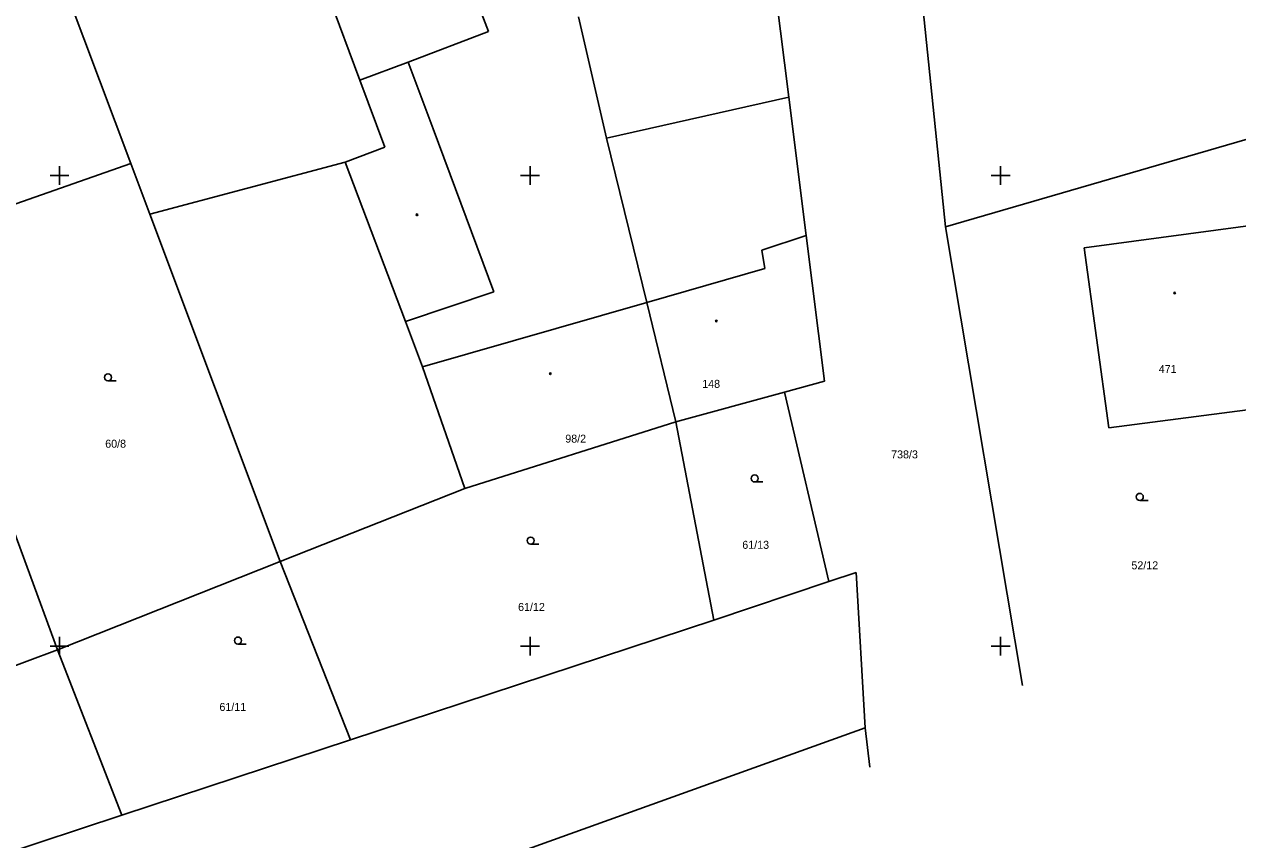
# Model space of a CAD drawing. Extents: x -703403 to -701924, y -1022520 to -1021856.
# Drawn here: x -702976.9 to -702912.4, y -1022060.3 to -1022017 of the extents above; entities that cross this region are included whole.
import ezdxf

# ---------------------------------------------------------------- set-up
doc = ezdxf.new("R2010")
doc.units = 0
for name, color, linetype in [('Z_hektometricka_sit', 7, 'Continuous'), ('Z_katastr_cisla_pozemkova', 7, 'Continuous'), ('Z_katastr_cisla_stavebni', 7, 'Continuous'), ('Z_katastr_hranice', 7, 'Continuous'), ('Z_katastr_vnitrni_kresba', 7, 'Continuous'), ('Z_katastr_znacky_budov', 7, 'Continuous'), ('Z_katastr_znacky_kultur', 7, 'Continuous')]:
    doc.layers.add(name, color=color, linetype=linetype)

msp = doc.modelspace()

# ---------------------------------------------------------------- linework, layer by layer
at = {"layer": 'Z_hektometricka_sit'}
for p, q in [((-702975.5, -1022025), (-702974.5, -1022025)), ((-702975, -1022024.5), (-702975, -1022025.5)), ((-702950.5, -1022025), (-702949.5, -1022025)), ((-702950, -1022024.5), (-702950, -1022025.5)), ((-702925.5, -1022025), (-702924.5, -1022025)), ((-702925, -1022024.5), (-702925, -1022025.5)), ((-702975, -1022049.5), (-702975, -1022050.5)), ((-702950, -1022049.5), (-702950, -1022050.5)), ((-702925, -1022049.5), (-702925, -1022050.5)), ((-702975.5, -1022050), (-702974.5, -1022050)), ((-702950.5, -1022050), (-702949.5, -1022050)), ((-702925.5, -1022050), (-702924.5, -1022050))]:
    msp.add_line(p, q, dxfattribs=at)
at = {"layer": 'Z_katastr_hranice'}
for p, q in [((-702971.2, -1022024.37), (-702978.94, -1022003.75)), ((-702929.88, -1022008.65), (-702927.93, -1022027.72)), ((-702936.26, -1022020.85), (-702937.29, -1022012.48)), ((-702960.78, -1022015.26), (-702959.04, -1022019.94)), ((-702947.43, -1022016.58), (-702945.93, -1022023.02)), ((-702959.04, -1022019.94), (-702957.72, -1022023.5)), ((-702927.93, -1022027.72), (-702901.99, -1022020.19)), ((-702945.93, -1022023.02), (-702936.26, -1022020.85)), ((-702935.33, -1022028.18), (-702936.26, -1022020.85)), ((-702943.8, -1022031.75), (-702945.93, -1022023.02)), ((-702957.72, -1022023.5), (-702959.82, -1022024.3)), ((-702983.12, -1022028.54), (-702971.2, -1022024.37)), ((-702971.2, -1022024.37), (-702970.19, -1022027.06)), ((-702959.82, -1022024.3), (-702970.19, -1022027.06)), ((-702959.82, -1022024.3), (-702956.62, -1022032.75)), ((-702970.19, -1022027.06), (-702963.27, -1022045.5)), ((-702920.57, -1022028.84), (-702910.8, -1022027.54)), ((-702934.35, -1022035.92), (-702935.33, -1022028.18)), ((-702923.84, -1022052.09), (-702927.93, -1022027.72)), ((-702919.25, -1022038.41), (-702920.57, -1022028.84)), ((-702955.71, -1022035.16), (-702943.8, -1022031.75)), ((-702942.26, -1022038.09), (-702943.8, -1022031.75)), ((-702956.62, -1022032.75), (-702955.71, -1022035.16)), ((-702936.49, -1022036.51), (-702934.35, -1022035.92)), ((-702942.26, -1022038.09), (-702936.49, -1022036.51)), ((-702934.12, -1022046.56), (-702936.49, -1022036.51)), ((-702911.89, -1022037.45), (-702919.25, -1022038.41)), ((-702953.47, -1022041.62), (-702942.26, -1022038.09)), ((-702940.23, -1022048.62), (-702942.26, -1022038.09)), ((-702975.1, -1022050.19), (-702978.36, -1022041.34)), ((-702963.27, -1022045.5), (-702953.47, -1022041.62)), ((-702975.1, -1022050.19), (-702963.27, -1022045.5)), ((-702959.54, -1022054.98), (-702963.27, -1022045.5)), ((-702932.68, -1022046.08), (-702934.12, -1022046.56)), ((-702932.2, -1022054.33), (-702932.68, -1022046.08)), ((-702940.23, -1022048.62), (-702934.12, -1022046.56)), ((-702959.54, -1022054.98), (-702940.23, -1022048.62)), ((-702985.49, -1022054.1), (-702975.1, -1022050.19)), ((-702971.68, -1022058.98), (-702975.1, -1022050.19)), ((-702955.75, -1022062.79), (-702932.2, -1022054.33)), ((-702931.946, -1022056.434), (-702932.2, -1022054.33)), ((-702971.68, -1022058.98), (-702959.54, -1022054.98)), ((-703002.37, -1022069.09), (-702971.68, -1022058.98))]:
    msp.add_line(p, q, dxfattribs=at)
at = {"layer": 'Z_katastr_vnitrni_kresba'}
for p, q in [((-702953.97, -1022012.73), (-702952.21, -1022017.36)), ((-702956.48, -1022018.98), (-702952.21, -1022017.36)), ((-702959.04, -1022019.94), (-702956.48, -1022018.98)), ((-702955.15, -1022022.53), (-702956.48, -1022018.98)), ((-702951.92, -1022031.18), (-702955.15, -1022022.53)), ((-702937.68, -1022028.96), (-702935.33, -1022028.18)), ((-702937.52, -1022029.95), (-702937.68, -1022028.96)), ((-702943.8, -1022031.75), (-702937.52, -1022029.95)), ((-702956.62, -1022032.75), (-702951.92, -1022031.18)), ((-702953.47, -1022041.62), (-702955.71, -1022035.16))]:
    msp.add_line(p, q, dxfattribs=at)
at = {"layer": 'Z_katastr_znacky_budov'}
for centre in [(-702956.002, -1022027.09), (-702915.752, -1022031.24), (-702940.102, -1022032.73), (-702948.922, -1022035.53)]:
    msp.add_circle(centre, 0.0437, dxfattribs=at)
at = {"layer": 'Z_katastr_znacky_kultur'}
for p, q in [((-702972.418, -1022035.91), (-702971.981, -1022035.91)), ((-702938.068, -1022041.28), (-702937.631, -1022041.28)), ((-702917.608, -1022042.26), (-702917.171, -1022042.26)), ((-702949.968, -1022044.58), (-702949.531, -1022044.58)), ((-702965.518, -1022049.89), (-702965.081, -1022049.89))]:
    msp.add_line(p, q, dxfattribs=at)
for centre in [(-702972.418, -1022035.722), (-702938.068, -1022041.092), (-702917.608, -1022042.072), (-702949.968, -1022044.392), (-702965.518, -1022049.702)]:
    msp.add_circle(centre, 0.187, dxfattribs=at)

# ---------------------------------------------------------------- texts
at = {"layer": 'Z_katastr_cisla_pozemkova'}
for s, p in [('60/8', (-702972.568, -1022039.46)), ('738/3', (-702930.818, -1022040.027)), ('61/13', (-702938.725, -1022044.83)), ('52/12', (-702918.054, -1022045.919)), ('61/12', (-702950.635, -1022048.13)), ('61/11', (-702966.501, -1022053.44))]:
    msp.add_text(s, height=0.425, dxfattribs=at).set_placement(p)
at = {"layer": 'Z_katastr_cisla_stavebni'}
for s, p in [('471', (-702916.6, -1022035.49)), ('148', (-702940.854, -1022036.28)), ('98/2', (-702948.128, -1022039.19))]:
    msp.add_text(s, height=0.425, dxfattribs=at).set_placement(p)

doc.saveas('drawing.dxf')
